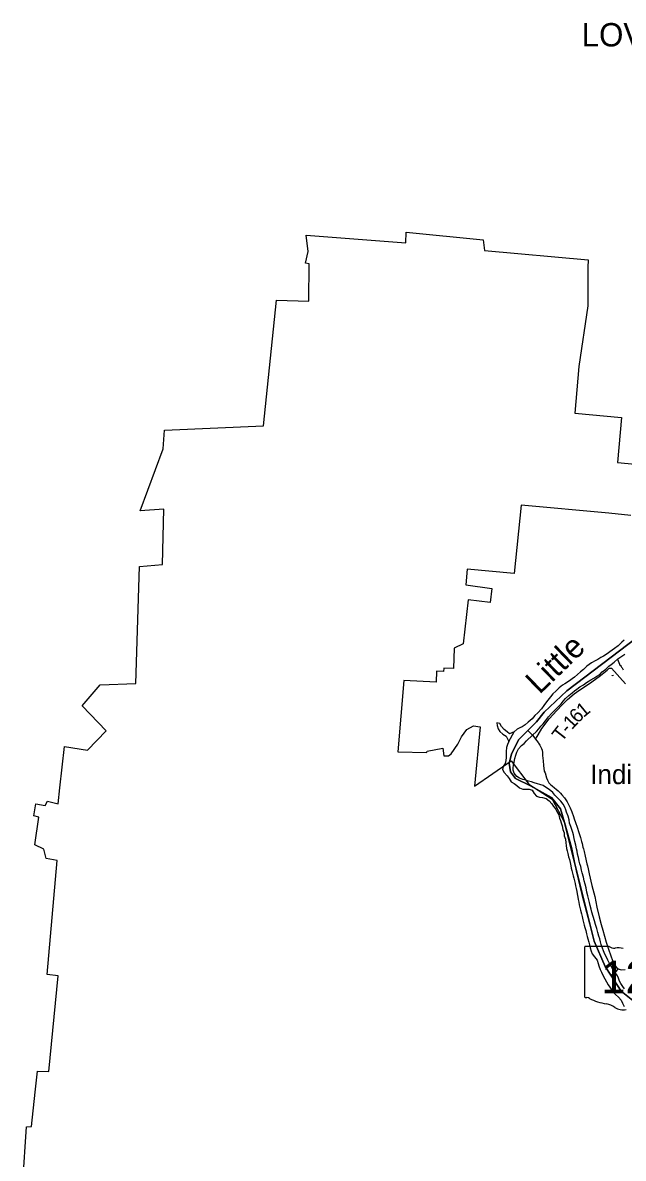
# Model space of a CAD drawing. Extents: x 1310247 to 1664935, y 235267 to 584339.
# Drawn here: x 1442498 to 1455347, y 442230 to 466506 of the extents above; entities that cross this region are included whole.
import ezdxf

# ---------------------------------------------------------------- set-up
doc = ezdxf.new("R2010")
doc.units = 0
for name, color, linetype in [('GM_X_Adjacent_County', 7, 'Continuous'), ('GM_X_Corporation', 7, 'Continuous'), ('GM_X_Corporation_Text', 7, 'Continuous'), ('GM_X_County', 7, 'Continuous'), ('GM_X_Major_River', 7, 'Continuous'), ('GM_X_Major_River_Text', 7, 'Continuous'), ('GM_X_Minor_Lake', 7, 'Continuous'), ('GM_X_Minor_River', 7, 'Continuous'), ('GM_X_State_Location', 7, 'Continuous'), ('GM_X_State_Route', 7, 'Continuous'), ('GM_X_State_Shield', 7, 'Continuous'), ('GM_X_Township', 7, 'Continuous'), ('GM_X_Township_Road', 7, 'Continuous'), ('GM_X_Township_Road_Text', 7, 'Continuous'), ('GM_X_Township_ROW', 7, 'Continuous'), ('GM_X_Unincorporated_Text', 7, 'Continuous')]:
    doc.layers.add(name, color=color, linetype=linetype)

msp = doc.modelspace()

# ---------------------------------------------------------------- linework, layer by layer
at = {"layer": 'GM_X_Adjacent_County'}
msp.add_lwpolyline([(1455652, 453370), (1454140, 452226), (1453653, 451767), (1453490, 451562), (1453303, 451377), (1453101, 451178), (1452957, 450867), (1452907, 450675), (1452931, 450488), (1453043, 450348), (1453360, 450190), (1453812, 449941), (1454006, 449703), (1454091, 449408), (1454726, 446868), (1454959, 446332), (1455081, 446142), (1455298, 445804), (1455800, 445405)], dxfattribs=at)
at = {"layer": 'GM_X_Corporation'}
for points in [[(1442498, 441717), (1442581, 442904), (1442688, 442907), (1442764, 443642), (1442812, 444092), (1443055, 444086), (1443253, 446131), (1443023, 446160), (1443234, 448597), (1443003, 448639), (1442949, 448835), (1442759, 448933), (1442841, 449524), (1442739, 449548), (1442777, 449807), (1442975, 449774), (1443027, 449863), (1443253, 449810), (1443295, 450146), (1443393, 451036), (1443887, 450951), (1444280, 451370), (1443771, 451905), (1444157, 452353), (1444917, 452379), (1444998, 454884), (1445486, 454922), (1445514, 456104), (1445011, 456068), (1445502, 457394), (1445534, 457795), (1447648, 457890), (1447928, 460576), (1448620, 460554), (1448625, 461352), (1448548, 461369), (1448607, 461617), (1448560, 461966), (1450691, 461802), (1450704, 462031), (1452346, 461868), (1452374, 461639), (1454592, 461435), (1454591, 461271), (1454585, 460451), (1454396, 459154), (1454310, 458159), (1455307, 458065), (1455222, 457107), (1455602, 457067)], [(1455506, 455973), (1455038, 456023), (1453158, 456193), (1453013, 454728), (1452005, 454825), (1451979, 454488), (1452531, 454410), (1452500, 454113), (1452025, 454171), (1451923, 453226), (1451728, 453134), (1451713, 452697), (1451505, 452706), (1451501, 452636), (1451349, 452641), (1451341, 452406), (1450654, 452444), (1450525, 450919), (1451141, 450905), (1451153, 450931), (1451484, 450994), (1451505, 450835), (1451610, 450830), (1451666, 450875), (1451805, 451082), (1451885, 451237), (1452001, 451395), (1452144, 451472), (1452282, 451455), (1452160, 450184), (1452949, 450729), (1453323, 450225), (1453826, 449910), (1454091, 449408), (1454240, 448875), (1454338, 448373), (1454457, 447871), (1454726, 446868), (1454959, 446332), (1455298, 445804), (1455800, 445405)]]:
    msp.add_lwpolyline(points, dxfattribs=at)
at = {"layer": 'GM_X_County'}
msp.add_lwpolyline([(1455800, 445405), (1455298, 445804), (1455081, 446142), (1454959, 446332), (1454726, 446868), (1454091, 449408), (1454006, 449703), (1453812, 449941), (1453360, 450190), (1453043, 450348), (1452931, 450488), (1452907, 450675), (1452957, 450867), (1453101, 451178), (1453303, 451377), (1453490, 451562), (1453653, 451767), (1454140, 452226), (1455652, 453370)], dxfattribs=at)
at = {"layer": 'GM_X_Major_River'}
msp.add_line((1452900, 451137), (1453011, 451347), dxfattribs=at)
for points in [[(1455365, 453305), (1455314, 453260), (1455238, 453183), (1455158, 453125), (1455108, 453091), (1455057, 453056), (1455000, 453013), (1454922, 452967), (1454868, 452938), (1454801, 452893), (1454744, 452866), (1454669, 452819), (1454614, 452784), (1454563, 452747), (1454493, 452678), (1454434, 452629), (1454366, 452569), (1454303, 452514), (1454173, 452420), (1454098, 452373), (1454045, 452342), (1453975, 452285), (1453904, 452215), (1453842, 452158), (1453787, 452094), (1453733, 452023), (1453684, 451960), (1453646, 451909), (1453593, 451841), (1453517, 451753), (1453455, 451694), (1453396, 451627), (1453312, 451550), (1453245, 451499), (1453182, 451456), (1453131, 451433), (1453076, 451406), (1453011, 451347)], [(1453026, 450773), (1453048, 450845), (1453067, 450910), (1453103, 450984), (1453167, 451051), (1453224, 451100), (1453279, 451151), (1453406, 451273), (1453486, 451350), (1453543, 451411), (1453581, 451464), (1453630, 451519), (1453681, 451585), (1453743, 451666), (1453813, 451741), (1453869, 451798), (1453953, 451882), (1454018, 451947), (1454061, 452002), (1454111, 452056), (1454180, 452121), (1454250, 452183), (1454303, 452222), (1454354, 452260), (1454419, 452306), (1454492, 452353), (1454561, 452400), (1454651, 452456), (1454718, 452495), (1454779, 452538), (1454842, 452575), (1454897, 452626), (1454976, 452688), (1455034, 452748), (1455089, 452789), (1455148, 452836), (1455228, 452904), (1455313, 452963), (1455376, 453004)], [(1453011, 451347), (1452914, 451307), (1452862, 451346), (1452795, 451394), (1452743, 451457), (1452704, 451524), (1452638, 451538), (1452647, 451483), (1452667, 451413), (1452706, 451352), (1452771, 451300), (1452838, 451255), (1452900, 451137)], [(1452900, 451137), (1452871, 451079), (1452845, 451009), (1452843, 450927), (1452844, 450873), (1452838, 450801), (1452831, 450733), (1452822, 450669), (1452778, 450607), (1452759, 450541), (1452795, 450476), (1452860, 450407), (1452907, 450348), (1452949, 450276), (1453013, 450245), (1453068, 450202), (1453129, 450152), (1453196, 450123), (1453265, 450119), (1453331, 450122), (1453398, 450098), (1453439, 450029), (1453486, 449970), (1453553, 449949), (1453619, 449943), (1453695, 449922), (1453764, 449874), (1453815, 449805), (1453854, 449750), (1453901, 449695), (1453927, 449640), (1453964, 449569), (1453983, 449504), (1454004, 449453), (1454020, 449399), (1454041, 449340), (1454051, 449258), (1454080, 449189), (1454084, 449121), (1454109, 449050), (1454117, 448975), (1454122, 448919), (1454133, 448852), (1454146, 448800), (1454158, 448742), (1454175, 448673), (1454192, 448616), (1454208, 448550), (1454223, 448485), (1454234, 448435), (1454247, 448384), (1454257, 448326), (1454272, 448269), (1454287, 448215), (1454300, 448164), (1454315, 448106), (1454326, 448053), (1454336, 447997), (1454353, 447934), (1454362, 447882), (1454377, 447813), (1454383, 447763), (1454392, 447707), (1454405, 447646), (1454418, 447590), (1454431, 447531), (1454449, 447454), (1454464, 447402), (1454482, 447325), (1454493, 447273), (1454510, 447214), (1454527, 447164), (1454545, 447097), (1454562, 447028), (1454575, 446974), (1454590, 446919), (1454610, 446853), (1454623, 446794), (1454639, 446726), (1454658, 446659), (1454677, 446602), (1454733, 446533), (1454784, 446464), (1454809, 446393), (1454825, 446342), (1454852, 446264), (1454883, 446209), (1454911, 446142), (1454952, 446067), (1454986, 446004), (1455025, 445937), (1455056, 445886), (1455111, 445812), (1455179, 445731), (1455242, 445677), (1455300, 445608), (1455327, 445545), (1455362, 445476)], [(1455372, 445851), (1455337, 445904), (1455296, 445963), (1455265, 446014), (1455241, 446077), (1455220, 446127), (1455187, 446178), (1455156, 446229), (1455109, 446294), (1455084, 446345), (1455047, 446406), (1455019, 446465), (1454986, 446528), (1454951, 446595), (1454923, 446662), (1454898, 446724), (1454872, 446799), (1454859, 446856), (1454842, 446924), (1454825, 446981), (1454803, 447056), (1454777, 447144), (1454751, 447231), (1454728, 447304), (1454700, 447397), (1454672, 447494), (1454658, 447555), (1454635, 447635), (1454623, 447700), (1454600, 447783), (1454588, 447841), (1454569, 447920), (1454551, 448009), (1454531, 448091), (1454512, 448160), (1454492, 448237), (1454468, 448334), (1454455, 448386), (1454435, 448469), (1454420, 448527), (1454405, 448584), (1454385, 448661), (1454369, 448733), (1454358, 448794), (1454347, 448846), (1454329, 448927), (1454310, 448999), (1454296, 449068), (1454279, 449145), (1454267, 449197), (1454246, 449262), (1454223, 449326), (1454197, 449393), (1454186, 449468), (1454166, 449543), (1454134, 449626), (1454119, 449676), (1454096, 449735), (1454059, 449800), (1454009, 449863), (1453932, 449943), (1453885, 449996), (1453838, 450051), (1453763, 450111), (1453700, 450150), (1453629, 450196), (1453561, 450222), (1453508, 450235), (1453442, 450254), (1453380, 450274), (1453316, 450289), (1453259, 450310), (1453199, 450325), (1453125, 450353), (1453068, 450390), (1453011, 450462), (1452987, 450529), (1452990, 450579), (1452999, 450633), (1453009, 450695), (1453026, 450773)]]:
    msp.add_lwpolyline(points, dxfattribs=at)
at = {"layer": 'GM_X_Minor_Lake'}
msp.add_lwpolyline([(1455134, 452554), (1455106, 452547), (1455105, 452548)], dxfattribs=at)
at = {"layer": 'GM_X_Minor_River'}
msp.add_lwpolyline([(1455221, 452899), (1455264, 452791), (1455270, 452775), (1455284, 452763), (1455299, 452744), (1455311, 452728), (1455319, 452714), (1455328, 452700), (1455347, 452669)], dxfattribs=at)
at = {"layer": 'GM_X_State_Route'}
for points in [[(1453303, 451377), (1453410, 451266), (1453471, 451190), (1453525, 451116), (1453534, 451103)], [(1453534, 451103), (1453563, 451059), (1453597, 450988), (1453611, 450952), (1453621, 450908), (1453621, 450844), (1453630, 450729), (1453638, 450630), (1453655, 450505), (1453673, 450467), (1453702, 450361), (1453722, 450310), (1453753, 450259), (1453786, 450222), (1453825, 450191), (1453873, 450152), (1453913, 450118), (1453950, 450087), (1453987, 450051), (1454000, 450036), (1454033, 450003), (1454090, 449932), (1454145, 449852), (1454177, 449790), (1454209, 449719), (1454242, 449638), (1454281, 449539), (1454298, 449490), (1454327, 449405), (1454361, 449308), (1454394, 449192), (1454429, 449085), (1454450, 449005), (1454465, 448956), (1454484, 448880), (1454494, 448845), (1454508, 448788), (1454533, 448690), (1454568, 448525), (1454580, 448482), (1454596, 448418), (1454618, 448311), (1454676, 448062), (1454734, 447823), (1454783, 447599), (1454832, 447391), (1454872, 447229), (1454912, 447105), (1454943, 446979), (1454980, 446853), (1455031, 446698), (1455079, 446561), (1455117, 446455), (1455164, 446353), (1455208, 446303), (1455240, 446282), (1455301, 446261), (1455383, 446262)]]:
    msp.add_lwpolyline(points, dxfattribs=at)
at = {"layer": 'GM_X_State_Shield'}
for p, q in [((1454518, 446739), (1454518, 445682)), ((1455044, 446757), (1454535, 446757))]:
    msp.add_line(p, q, dxfattribs=at)
for centre, major_axis, start_param, end_param in [((1454537, 446741), (20.2, 0), 1.712693, 3.28349), ((1455166, 446880), (196, 0), 4.042523, 4.731795), ((1455230, 446164), (702, 0), 1.404758, 1.657858), ((1454538, 445680), (20.3, 0), 3.00124, 4.508301), ((1454541, 445788), (155, 0), 4.665946, 4.897461), ((1454572, 445621), (56, 0), 0.519207, 1.627899), ((1455279, 446571), (1333, 0), 4.195997, 4.488961), ((1454882, 445208), (417, 0), 0.823519, 1.323587), ((1455333, 445616), (265, 0), 4.026481, 4.996735)]:
    msp.add_ellipse(centre, major_axis=major_axis, ratio=0.8, start_param=start_param, end_param=end_param, dxfattribs=at)
at = {"layer": 'GM_X_Township'}
msp.add_lwpolyline([(1455652, 453370), (1454140, 452226), (1453653, 451767), (1453490, 451562), (1453303, 451377), (1453101, 451178), (1452957, 450867), (1452907, 450675), (1452931, 450488), (1453043, 450348), (1453360, 450190), (1453812, 449941), (1454006, 449703), (1454091, 449408), (1454726, 446868), (1454959, 446332), (1455081, 446142), (1455298, 445804), (1455800, 445405)], dxfattribs=at)
at = {"layer": 'GM_X_Township_Road'}
for points in [[(1453525, 451280), (1453605, 451416), (1453762, 451623), (1453926, 451802), (1454038, 451923), (1454154, 452039), (1454296, 452157), (1454397, 452228), (1454538, 452321), (1454675, 452417), (1454860, 452552), (1455004, 452663), (1455039, 452700), (1455053, 452708), (1455065, 452707), (1455079, 452707), (1455091, 452705), (1455396, 452375)], [(1453471, 451190), (1453505, 451246), (1453525, 451280)]]:
    msp.add_lwpolyline(points, dxfattribs=at)
at = {"layer": 'GM_X_Township_ROW'}
msp.add_lwpolyline([(1455081, 446142), (1455181, 446198), (1455240, 446282)], dxfattribs=at)

# ---------------------------------------------------------------- texts
at = {"layer": 'GM_X_Corporation_Text'}
msp.add_text('LOVELAND', height=500, rotation=0, dxfattribs=at).set_placement((1454456, 465999))
at = {"layer": 'GM_X_Major_River_Text'}
msp.add_text('Little', height=500, rotation=44.001, dxfattribs=at).set_placement((1453552, 452132))
at = {"layer": 'GM_X_State_Location'}
msp.add_text('126', height=1, rotation=0, dxfattribs=at).set_placement((1455015, 446068))
at = {"layer": 'GM_X_State_Shield'}
msp.add_text('126', height=696.1, dxfattribs=at).set_placement((1454874, 445757))
at = {"layer": 'GM_X_Township_Road_Text'}
for s, rotation, p in [('6', 46.0966, (1454372, 451514)), ('1', 39.2466, (1454493, 451641)), ('1', 46.9617, (1454246, 451380)), ('T', 51.9901, (1454031, 451116)), ('-', 48.6731, (1454167, 451289))]:
    msp.add_text(s, height=300, rotation=rotation, dxfattribs=at).set_placement(p)
at = {"layer": 'GM_X_Unincorporated_Text'}
msp.add_text('Indianview', height=417, rotation=0, dxfattribs=at).set_placement((1454637, 450228))

doc.saveas('drawing.dxf')
